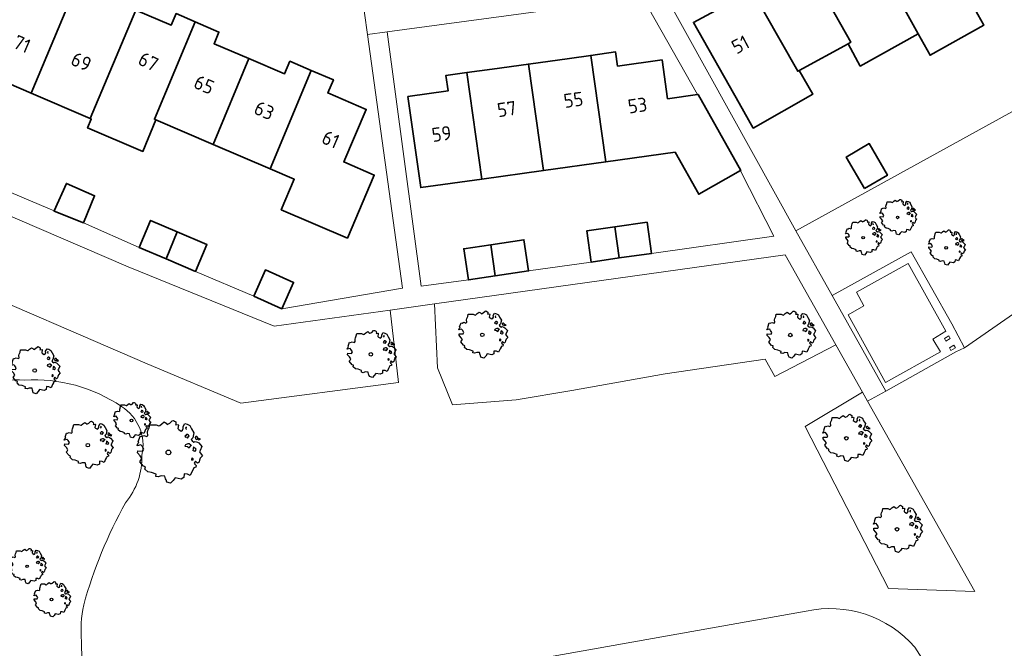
# Model space of a CAD drawing. Header units: metres. Extents: x 152391 to 157968, y 462336 to 467280.
# Tile 433 of 656: x 153785 to 153880, y 466392 to 466452. Entities that reach past the tile are written whole.
import ezdxf
from ezdxf.enums import TextEntityAlignment as Align

# ---------------------------------------------------------------- set-up
doc = ezdxf.new("R2010")
doc.units = ezdxf.units.M
doc.header["$LTSCALE"] = 0.75
doc.layers.get('0').update_dxf_attribs({"lineweight": 25})
for name, color, linetype, lineweight in [('B-GV-GR-BOOM-S', 252, 'Continuous', 25), ('B-WE-GR-BEPLANTING_CULTUUR_BOSPLANTSOEN-GV', 251, 'Continuous', 18), ('B-WE-GR-HOUTOPSTAND_LOOF-GV', 251, 'Continuous', 13), ('B-WE-OG-BEBOUWING-GV', 6, 'Continuous', 35), ('B-WE-OG-BEBOUWING-T18', 1, 'Continuous', 18), ('B-WE-OG-TERREIN_CULTUURSCHEIDING-GV', 251, 'Continuous', 18), ('B-WE-OG-TERREIN_ONBEGROEID-GV', 251, 'Continuous', 18), ('B-WE-OG-WATER_SLOOT-GV', 251, 'Continuous', 18), ('B-WE-VH-VERHARDING_TEGEL-GV', 251, 'Continuous', 18)]:
    doc.layers.add(name, color=color, linetype=linetype, lineweight=lineweight)
doc.styles.add('NLCS-ISO-M750-T18', font='NLCS-ISO.ttf', dxfattribs={"height": 1.35})

# ---------------------------------------------------------------- blocks, each defined once
blk = doc.blocks.new('SGR-BOOM_21_30')
at = {"linetype": 'Continuous'}
for p, q in [((-1.133, 1.088), (-1.109, 1.187)), ((-1.121, 0.924), (-1.133, 1.088)), ((-1.109, 1.187), (-1.051, 1.335)), ((-1.051, 1.335), (-1.016, 1.499)), ((-1.016, 1.499), (-0.668, 1.499)), ((-0.668, 1.499), (-0.516, 1.433)), ((-0.516, 1.433), (-0.47, 1.45)), ((-0.47, 1.45), (-0.365, 1.548)), ((-0.365, 1.548), (-0.226, 1.647)), ((-0.226, 1.647), (-0.133, 1.581)), ((-0.133, 1.581), (-0.063, 1.515)), ((-0.063, 1.515), (0.065, 1.581)), ((0.065, 1.581), (0.205, 1.712)), ((0.205, 1.712), (0.263, 1.729)), ((0.263, 1.729), (0.333, 1.696)), ((0.333, 1.696), (0.391, 1.647)), ((0.402, 1.532), (0.379, 1.499)), ((0.379, 1.499), (0.53, 1.515)), ((0.391, 1.647), (0.402, 1.532)), ((0.542, 1.483), (0.507, 1.285)), ((0.507, 1.285), (0.565, 1.236)), ((0.53, 1.515), (0.542, 1.483)), ((0.565, 1.236), (0.693, 1.154)), ((0.693, 1.154), (0.751, 1.203)), ((0.751, 1.203), (0.798, 1.285)), ((0.786, 1.4), (0.891, 1.565)), ((0.798, 1.285), (0.786, 1.4)), ((0.891, 1.565), (1.019, 1.532)), ((0.972, 1.368), (0.926, 1.335)), ((0.926, 1.335), (0.949, 1.253)), ((0.972, 0.973), (0.937, 0.908)), ((0.949, 1.253), (0.961, 1.236)), ((0.961, 1.269), (0.972, 1.368)), ((1.03, 0.973), (0.972, 0.973)), ((1.019, 1.532), (1.158, 1.45)), ((1.077, 0.94), (1.03, 0.973)), ((1.158, 1.45), (1.251, 1.269)), ((1.251, 1.269), (1.379, 1.055)), ((1.379, 1.055), (1.321, 0.793)), ((-1.703, 0.365), (-1.656, 0.48)), ((-1.493, 0.415), (-1.703, 0.365)), ((-1.679, -0.029), (-1.668, 0.086)), ((-1.668, 0.086), (-1.389, 0.07)), ((-1.656, 0.48), (-1.598, 0.53)), ((-1.633, 0.579), (-1.528, 0.875)), ((-1.598, 0.53), (-1.633, 0.579)), ((-1.528, 0.875), (-1.458, 0.858)), ((-1.423, 0.333), (-1.493, 0.415)), ((-1.458, 0.858), (-1.342, 0.908)), ((-1.33, 0.185), (-1.423, 0.333)), ((-1.389, 0.07), (-1.33, 0.185)), ((-1.342, 0.908), (-1.179, 0.858)), ((-1.179, 0.858), (-1.121, 0.924)), ((0.937, 0.908), (0.891, 0.875)), ((0.891, 0.875), (0.926, 0.825)), ((0.926, 0.415), (0.891, 0.333)), ((0.891, 0.333), (1.03, 0.316)), ((0.926, 0.825), (0.984, 0.842)), ((1.054, 0.464), (0.926, 0.415)), ((0.984, 0.842), (1.03, 0.776)), ((1.03, 0.776), (1.077, 0.842)), ((1.03, 0.316), (1.112, 0.251)), ((1.112, 0.464), (1.054, 0.464)), ((1.124, 0.875), (1.077, 0.94)), ((1.077, 0.842), (1.124, 0.875)), ((1.217, 0.398), (1.112, 0.464)), ((1.112, 0.251), (1.205, 0.365)), ((1.205, 0.365), (1.24, 0.415)), ((1.321, 0.793), (1.228, 0.694)), ((1.228, 0.694), (1.275, 0.628)), ((1.275, 0.628), (1.379, 0.563)), ((1.344, 0.185), (1.31, 0.103)), ((1.434, 0.049), (1.31, 0.103)), ((1.356, 0.3), (1.344, 0.234)), ((1.344, 0.234), (1.344, 0.185)), ((1.426, 0.234), (1.356, 0.3)), ((1.379, 0.563), (1.438, 0.595)), ((1.472, 0.201), (1.426, 0.234)), ((1.434, 0.049), (1.507, 0.136)), ((1.472, 0.858), (1.438, 0.809)), ((1.438, 0.809), (1.461, 0.743)), ((1.438, 0.595), (1.565, 0.563)), ((1.461, 0.743), (1.531, 0.694)), ((1.542, 0.858), (1.472, 0.858)), ((1.507, 0.136), (1.472, 0.201)), ((1.531, 0.727), (1.635, 0.678)), ((1.531, 0.694), (1.542, 0.727)), ((1.624, 0.76), (1.542, 0.858)), ((1.565, 0.563), (1.635, 0.513)), ((1.728, 0.71), (1.624, 0.76)), ((1.635, 0.678), (1.728, 0.71)), ((1.635, 0.513), (1.81, 0.316)), ((1.717, 0.103), (1.67, 0.037)), ((1.67, 0.037), (1.763, -0.094)), ((1.81, 0.316), (1.717, 0.103)), ((-1.54, -0.177), (-1.679, -0.029)), ((-1.551, -0.505), (-1.493, -0.423)), ((-1.354, -0.752), (-1.551, -0.505)), ((-1.435, -0.324), (-1.54, -0.177)), ((-1.493, -0.423), (-1.435, -0.324)), ((-1.249, -0.784), (-1.354, -0.752)), ((-1.272, -0.899), (-1.249, -0.784)), ((-1.109, -1.047), (-1.272, -0.899)), ((1.286, -0.292), (1.24, -0.357)), ((1.24, -0.357), (1.251, -0.423)), ((1.263, -0.423), (1.333, -0.407)), ((1.333, -0.341), (1.286, -0.292)), ((1.356, -0.883), (1.286, -1.014)), ((1.333, -0.407), (1.333, -0.341)), ((1.368, -0.834), (1.356, -0.883)), ((1.484, -0.801), (1.368, -0.834)), ((1.461, -0.472), (1.391, -0.587)), ((1.391, -0.587), (1.426, -0.637)), ((1.426, -0.637), (1.496, -0.702)), ((1.577, -0.587), (1.461, -0.472)), ((1.496, -0.702), (1.484, -0.801)), ((1.658, -0.522), (1.577, -0.587)), ((1.682, -0.423), (1.658, -0.522)), ((1.717, -0.308), (1.682, -0.423)), ((1.845, -0.177), (1.717, -0.308)), ((1.763, -0.094), (1.845, -0.177)), ((-0.912, -1.08), (-1.109, -1.047)), ((-0.668, -1.179), (-0.912, -1.08)), ((-0.679, -1.294), (-0.668, -1.179)), ((-0.551, -1.326), (-0.679, -1.294)), ((-0.4, -1.261), (-0.551, -1.326)), ((-0.191, -1.277), (-0.4, -1.261)), ((-0.156, -1.425), (-0.191, -1.277)), ((-0.133, -1.491), (-0.156, -1.425)), ((-0.098, -1.606), (-0.133, -1.491)), ((0.112, -1.671), (-0.098, -1.606)), ((0.251, -1.524), (0.112, -1.671)), ((0.356, -1.376), (0.251, -1.524)), ((0.682, -1.441), (0.356, -1.376)), ((0.833, -1.359), (0.682, -1.441)), ((0.844, -1.162), (0.833, -1.359)), ((1.03, -1.179), (0.844, -1.162)), ((1.182, -1.244), (1.03, -1.179)), ((1.286, -1.014), (1.182, -1.244))]:
    blk.add_line(p, q, dxfattribs=at)
blk.add_circle((0, 0), 0.126, dxfattribs=at)
blk = doc.blocks.new('SGR-BOOM_31_50')
at = {"linetype": 'Continuous'}
for p, q in [((-1.402, 1.78), (-1.355, 1.999)), ((-1.355, 1.999), (-0.89, 1.999)), ((-0.89, 1.999), (-0.688, 1.911)), ((-0.688, 1.911), (-0.626, 1.933)), ((-0.626, 1.933), (-0.487, 2.064)), ((-0.487, 2.064), (-0.301, 2.196)), ((-0.301, 2.196), (-0.177, 2.108)), ((-0.177, 2.108), (-0.084, 2.02)), ((-0.084, 2.02), (0.087, 2.108)), ((0.087, 2.108), (0.273, 2.283)), ((0.273, 2.283), (0.351, 2.305)), ((0.351, 2.305), (0.444, 2.261)), ((0.444, 2.261), (0.521, 2.196)), ((0.537, 2.042), (0.506, 1.999)), ((0.506, 1.999), (0.707, 2.02)), ((0.521, 2.196), (0.537, 2.042)), ((0.723, 1.977), (0.676, 1.714)), ((0.707, 2.02), (0.723, 1.977)), ((1.048, 1.867), (1.188, 2.086)), ((1.188, 2.086), (1.358, 2.042)), ((1.358, 2.042), (1.545, 1.933)), ((1.545, 1.933), (1.669, 1.692)), ((-2.177, 0.772), (-2.038, 1.166)), ((-2.038, 1.166), (-1.944, 1.144)), ((-1.944, 1.144), (-1.789, 1.21)), ((-1.789, 1.21), (-1.572, 1.144)), ((-1.572, 1.144), (-1.495, 1.232)), ((-1.51, 1.451), (-1.479, 1.582)), ((-1.495, 1.232), (-1.51, 1.451)), ((-1.479, 1.582), (-1.402, 1.78)), ((0.676, 1.714), (0.754, 1.648)), ((0.754, 1.648), (0.924, 1.539)), ((0.924, 1.539), (1.002, 1.604)), ((1.002, 1.604), (1.064, 1.714)), ((1.064, 1.714), (1.048, 1.867)), ((1.25, 1.21), (1.188, 1.166)), ((1.188, 1.166), (1.234, 1.101)), ((1.296, 1.823), (1.234, 1.78)), ((1.234, 1.78), (1.265, 1.67)), ((1.234, 1.101), (1.312, 1.122)), ((1.296, 1.298), (1.25, 1.21)), ((1.265, 1.67), (1.281, 1.648)), ((1.281, 1.692), (1.296, 1.823)), ((1.374, 1.298), (1.296, 1.298)), ((1.312, 1.122), (1.374, 1.035)), ((1.436, 1.254), (1.374, 1.298)), ((1.374, 1.035), (1.436, 1.122)), ((1.498, 1.166), (1.436, 1.254)), ((1.436, 1.122), (1.498, 1.166)), ((1.762, 1.057), (1.638, 0.925)), ((1.669, 1.692), (1.839, 1.407)), ((1.839, 1.407), (1.762, 1.057)), ((1.963, 1.144), (1.917, 1.079)), ((1.917, 1.079), (1.948, 0.991)), ((1.948, 0.991), (2.041, 0.925)), ((2.056, 1.144), (1.963, 1.144)), ((2.041, 0.969), (2.18, 0.903)), ((2.041, 0.925), (2.056, 0.969)), ((2.165, 1.013), (2.056, 1.144)), ((2.304, 0.947), (2.165, 1.013)), ((-2.27, 0.487), (-2.208, 0.641)), ((-1.991, 0.553), (-2.27, 0.487)), ((-2.239, -0.038), (-2.224, 0.115)), ((-2.224, 0.115), (-1.851, 0.093)), ((-2.208, 0.641), (-2.131, 0.706)), ((-2.131, 0.706), (-2.177, 0.772)), ((-1.898, 0.444), (-1.991, 0.553)), ((-1.774, 0.246), (-1.898, 0.444)), ((-1.851, 0.093), (-1.774, 0.246)), ((1.234, 0.553), (1.188, 0.444)), ((1.188, 0.444), (1.374, 0.422)), ((1.405, 0.619), (1.234, 0.553)), ((1.374, 0.422), (1.483, 0.334)), ((1.483, 0.619), (1.405, 0.619)), ((1.622, 0.531), (1.483, 0.619)), ((1.483, 0.334), (1.607, 0.487)), ((1.607, 0.487), (1.653, 0.553)), ((1.638, 0.925), (1.7, 0.838)), ((1.7, 0.838), (1.839, 0.75)), ((1.793, 0.246), (1.746, 0.137)), ((1.911, 0.065), (1.746, 0.137)), ((1.808, 0.4), (1.793, 0.312)), ((1.793, 0.312), (1.793, 0.246)), ((1.901, 0.312), (1.808, 0.4)), ((1.839, 0.75), (1.917, 0.794)), ((1.963, 0.268), (1.901, 0.312)), ((1.911, 0.065), (2.01, 0.181)), ((1.917, 0.794), (2.087, 0.75)), ((2.01, 0.181), (1.963, 0.268)), ((2.087, 0.75), (2.18, 0.684)), ((2.18, 0.903), (2.304, 0.947)), ((2.18, 0.684), (2.413, 0.422)), ((2.289, 0.137), (2.227, 0.049)), ((2.227, 0.049), (2.351, -0.126)), ((2.413, 0.422), (2.289, 0.137)), ((-2.053, -0.235), (-2.239, -0.038)), ((-2.069, -0.673), (-1.991, -0.564)), ((-1.805, -1.002), (-2.069, -0.673)), ((-1.913, -0.433), (-2.053, -0.235)), ((-1.991, -0.564), (-1.913, -0.433)), ((1.715, -0.389), (1.653, -0.476)), ((1.653, -0.476), (1.669, -0.564)), ((1.684, -0.564), (1.777, -0.542)), ((1.777, -0.454), (1.715, -0.389)), ((1.777, -0.542), (1.777, -0.454)), ((1.948, -0.63), (1.855, -0.783)), ((1.855, -0.783), (1.901, -0.849)), ((1.901, -0.849), (1.994, -0.936)), ((2.103, -0.783), (1.948, -0.63)), ((1.994, -0.936), (1.979, -1.068)), ((2.211, -0.695), (2.103, -0.783)), ((2.242, -0.564), (2.211, -0.695)), ((2.289, -0.411), (2.242, -0.564)), ((2.459, -0.235), (2.289, -0.411)), ((2.351, -0.126), (2.459, -0.235)), ((-1.665, -1.046), (-1.805, -1.002)), ((-1.696, -1.199), (-1.665, -1.046)), ((-1.479, -1.396), (-1.696, -1.199)), ((-1.216, -1.44), (-1.479, -1.396)), ((-0.89, -1.571), (-1.216, -1.44)), ((-0.906, -1.725), (-0.89, -1.571)), ((-0.735, -1.769), (-0.906, -1.725)), ((-0.533, -1.681), (-0.735, -1.769)), ((-0.254, -1.703), (-0.533, -1.681)), ((-0.208, -1.9), (-0.254, -1.703)), ((0.475, -1.834), (0.335, -2.031)), ((0.909, -1.922), (0.475, -1.834)), ((1.11, -1.812), (0.909, -1.922)), ((1.126, -1.55), (1.11, -1.812)), ((1.374, -1.571), (1.126, -1.55)), ((1.576, -1.659), (1.374, -1.571)), ((1.715, -1.352), (1.576, -1.659)), ((1.808, -1.177), (1.715, -1.352)), ((1.824, -1.112), (1.808, -1.177)), ((1.979, -1.068), (1.824, -1.112)), ((-0.177, -1.988), (-0.208, -1.9)), ((-0.13, -2.141), (-0.177, -1.988)), ((0.149, -2.229), (-0.13, -2.141)), ((0.335, -2.031), (0.149, -2.229))]:
    blk.add_line(p, q, dxfattribs=at)
blk.add_circle((0, 0), 0.169, dxfattribs=at)
blk = doc.blocks.new('SGR-BOOM_50_100')
at = {"linetype": 'Continuous'}
for p, q in [((-0.649, 2.752), (-0.401, 2.928)), ((-0.401, 2.928), (-0.236, 2.811)), ((0.116, 2.811), (0.364, 3.044)), ((0.364, 3.044), (0.467, 3.074)), ((0.467, 3.074), (0.591, 3.015)), ((0.591, 3.015), (0.695, 2.928)), ((0.695, 2.928), (0.715, 2.723)), ((-2.014, 1.935), (-1.972, 2.11)), ((-1.993, 1.643), (-2.014, 1.935)), ((-1.972, 2.11), (-1.869, 2.373)), ((-1.869, 2.373), (-1.807, 2.665)), ((-1.807, 2.665), (-1.187, 2.665)), ((-1.187, 2.665), (-0.918, 2.548)), ((-0.918, 2.548), (-0.835, 2.577)), ((-0.835, 2.577), (-0.649, 2.752)), ((-0.236, 2.811), (-0.112, 2.694)), ((-0.112, 2.694), (0.116, 2.811)), ((0.715, 2.723), (0.674, 2.665)), ((0.674, 2.665), (0.943, 2.694)), ((0.964, 2.636), (0.902, 2.285)), ((0.902, 2.285), (1.005, 2.198)), ((0.943, 2.694), (0.964, 2.636)), ((1.005, 2.198), (1.232, 2.052)), ((1.232, 2.052), (1.336, 2.139)), ((1.336, 2.139), (1.418, 2.285)), ((1.398, 2.49), (1.584, 2.782)), ((1.418, 2.285), (1.398, 2.49)), ((1.584, 2.782), (1.811, 2.723)), ((1.729, 2.431), (1.646, 2.373)), ((1.646, 2.373), (1.687, 2.227)), ((1.687, 2.227), (1.708, 2.198)), ((1.708, 2.256), (1.729, 2.431)), ((1.811, 2.723), (2.059, 2.577)), ((2.059, 2.577), (2.225, 2.256)), ((2.225, 2.256), (2.452, 1.876)), ((-2.903, 1.029), (-2.717, 1.555)), ((-2.841, 0.942), (-2.903, 1.029)), ((-2.717, 1.555), (-2.593, 1.526)), ((-2.593, 1.526), (-2.386, 1.613)), ((-2.386, 1.613), (-2.096, 1.526)), ((-2.096, 1.526), (-1.993, 1.643)), ((1.667, 1.613), (1.584, 1.555)), ((1.584, 1.555), (1.646, 1.467)), ((1.646, 1.467), (1.749, 1.497)), ((1.729, 1.73), (1.667, 1.613)), ((1.832, 1.73), (1.729, 1.73)), ((1.749, 1.497), (1.832, 1.38)), ((1.915, 1.672), (1.832, 1.73)), ((1.832, 1.38), (1.915, 1.497)), ((1.997, 1.555), (1.915, 1.672)), ((1.915, 1.497), (1.997, 1.555)), ((2.349, 1.409), (2.183, 1.234)), ((2.183, 1.234), (2.266, 1.117)), ((2.266, 1.117), (2.452, 1)), ((2.452, 1.876), (2.349, 1.409)), ((2.452, 1), (2.556, 1.059)), ((2.618, 1.526), (2.556, 1.438)), ((2.556, 1.438), (2.597, 1.321)), ((2.556, 1.059), (2.783, 1)), ((2.597, 1.321), (2.721, 1.234)), ((2.742, 1.526), (2.618, 1.526)), ((2.721, 1.292), (2.907, 1.205)), ((2.721, 1.234), (2.742, 1.292)), ((2.886, 1.351), (2.742, 1.526)), ((2.783, 1), (2.907, 0.913)), ((3.072, 1.263), (2.886, 1.351)), ((2.907, 1.205), (3.072, 1.263)), ((-3.027, 0.65), (-2.944, 0.854)), ((-2.655, 0.737), (-3.027, 0.65)), ((-2.985, -0.051), (-2.965, 0.153)), ((-2.965, 0.153), (-2.469, 0.124)), ((-2.944, 0.854), (-2.841, 0.942)), ((-2.531, 0.591), (-2.655, 0.737)), ((-2.365, 0.329), (-2.531, 0.591)), ((-2.469, 0.124), (-2.365, 0.329)), ((1.646, 0.737), (1.584, 0.591)), ((1.584, 0.591), (1.832, 0.562)), ((1.873, 0.825), (1.646, 0.737)), ((1.832, 0.562), (1.977, 0.445)), ((1.977, 0.825), (1.873, 0.825)), ((2.163, 0.708), (1.977, 0.825)), ((1.977, 0.445), (2.142, 0.65)), ((2.142, 0.65), (2.204, 0.737)), ((2.39, 0.329), (2.328, 0.183)), ((2.549, 0.087), (2.328, 0.183)), ((2.411, 0.533), (2.39, 0.416)), ((2.39, 0.416), (2.39, 0.329)), ((2.535, 0.416), (2.411, 0.533)), ((2.618, 0.358), (2.535, 0.416)), ((2.549, 0.087), (2.68, 0.241)), ((2.68, 0.241), (2.618, 0.358)), ((2.907, 0.913), (3.217, 0.562)), ((3.052, 0.183), (2.969, 0.066)), ((2.969, 0.066), (3.135, -0.168)), ((3.217, 0.562), (3.052, 0.183)), ((-2.737, -0.314), (-2.985, -0.051)), ((-2.758, -0.898), (-2.655, -0.752)), ((-2.407, -1.336), (-2.758, -0.898)), ((-2.551, -0.577), (-2.737, -0.314)), ((-2.655, -0.752), (-2.551, -0.577)), ((2.287, -0.518), (2.204, -0.635)), ((2.204, -0.635), (2.225, -0.752)), ((2.245, -0.752), (2.37, -0.723)), ((2.37, -0.606), (2.287, -0.518)), ((2.37, -0.723), (2.37, -0.606)), ((2.597, -0.84), (2.473, -1.044)), ((2.804, -1.044), (2.597, -0.84)), ((2.948, -0.927), (2.804, -1.044)), ((2.99, -0.752), (2.948, -0.927)), ((3.052, -0.548), (2.99, -0.752)), ((3.279, -0.314), (3.052, -0.548)), ((3.135, -0.168), (3.279, -0.314)), ((-2.22, -1.394), (-2.407, -1.336)), ((-2.262, -1.599), (-2.22, -1.394)), ((-1.972, -1.862), (-2.262, -1.599)), ((-1.621, -1.92), (-1.972, -1.862)), ((2.287, -1.803), (2.101, -2.212)), ((2.411, -1.57), (2.287, -1.803)), ((2.432, -1.482), (2.411, -1.57)), ((2.638, -1.424), (2.432, -1.482)), ((2.473, -1.044), (2.535, -1.132)), ((2.535, -1.132), (2.659, -1.248)), ((2.659, -1.248), (2.638, -1.424)), ((-1.187, -2.095), (-1.621, -1.92)), ((-1.207, -2.3), (-1.187, -2.095)), ((-0.98, -2.358), (-1.207, -2.3)), ((-0.711, -2.241), (-0.98, -2.358)), ((-0.339, -2.271), (-0.711, -2.241)), ((-0.277, -2.533), (-0.339, -2.271)), ((-0.236, -2.65), (-0.277, -2.533)), ((-0.174, -2.855), (-0.236, -2.65)), ((0.447, -2.709), (0.199, -2.971)), ((0.633, -2.446), (0.447, -2.709)), ((1.212, -2.563), (0.633, -2.446)), ((1.48, -2.417), (1.212, -2.563)), ((1.501, -2.066), (1.48, -2.417)), ((1.832, -2.095), (1.501, -2.066)), ((2.101, -2.212), (1.832, -2.095)), ((0.199, -2.971), (-0.174, -2.855))]:
    blk.add_line(p, q, dxfattribs=at)
blk.add_circle((0, 0), 0.225, dxfattribs=at)

msp = doc.modelspace()

# ---------------------------------------------------------------- linework, layer by layer
at = {"layer": 'B-WE-GR-BEPLANTING_CULTUUR_BOSPLANTSOEN-GV'}
for points in [[(153927.269, 466438.473), (153936.329, 466471.757), (153936.499, 466472.379), (153930.233, 466473.717), (153930.128, 466473.066), (153929.449, 466468.849), (153928.022, 466459.985), (153929.543, 466459.744), (153928.187, 466451.32), (153926.666, 466451.56), (153925.235, 466442.674), (153889.314, 466448.329), (153859.683, 466432.001)], [(153859.683, 466432.001), (153863.176, 466425.778), (153870.79, 466430), (153874.68, 466423.05), (153875.91, 466420.75), (153882.507, 466425.333), (153883.539, 466425.927), (153884.157, 466438.055), (153887.045, 466439.718), (153931.017, 466435.084), (153931.215, 466435.068)], [(153791.725, 466372.392), (153791.094, 466383.065), (153791.057, 466385.214), (153790.932, 466392.527)]]:
    msp.add_lwpolyline(points, dxfattribs=at)
for points in [[(153777.026, 466427.949), (153778.06, 466427.502), (153797.237, 466419.214), (153806.248, 466415.427), (153821.422, 466417.431), (153820.647, 466424.39), (153809.463, 466422.831), (153795.405, 466428.557), (153776.41, 466436.732)], [(153856.736, 466419.652), (153857.661, 466418.008), (153863.527, 466421.042), (153858.65, 466429.689), (153824.896, 466424.982), (153825.181, 466418.832), (153826.635, 466415.272), (153832.747, 466415.766), (153838.132, 466416.646), (153847.101, 466418.242)]]:
    msp.add_lwpolyline(points, close=True, dxfattribs=at)
for points in [[(153785.48, 466417.652, 0.332554), (153779.015, 466413.884)], [(153794.781, 466415.123, 0.164826), (153785.48, 466417.652)], [(153796.75, 466410.438, 0.316159), (153794.781, 466415.123)], [(153795.168, 466405.861, 0.180434), (153796.75, 466410.438)], [(153791.141, 466396.046, -0.058202), (153795.168, 466405.861)], [(153790.932, 466392.527, -0.07416), (153791.141, 466396.046)]]:
    msp.add_lwpolyline(points, format="xyb", dxfattribs=at)
at = {"layer": 'B-WE-GR-HOUTOPSTAND_LOOF-GV'}
msp.add_lwpolyline([(153866.588, 466415.617), (153866.096, 466416.489), (153860.584, 466413.198), (153868.588, 466397.612), (153876.906, 466397.323)], close=True, dxfattribs=at)
at = {"layer": 'B-WE-OG-BEBOUWING-GV'}
for points in [[(153865.02, 466462.514), (153871.437, 466450.955), (153872.589, 466448.89), (153877.779, 466451.784), (153876.627, 466453.849), (153872.348, 466461.609), (153869.021, 466459.78), (153868.308, 466461.059), (153868.648, 466461.925), (153867.541, 466463.924)], [(153871.437, 466450.955), (153865.02, 466462.514), (153862.401, 466461.048), (153863.421, 466459.047), (153864.357, 466458.882), (153865.083, 466457.49), (153861.936, 466455.796), (153861.822, 466455.735), (153864.961, 466450.135), (153864.718, 466450.003), (153865.876, 466447.854)], [(153784.697, 466457.908), (153783.119, 466454.261), (153779.861, 466455.519), (153778.547, 466452.388), (153781.756, 466451.042), (153780.328, 466447.707), (153786.1, 466445.229), (153792.786, 466461.243), (153790.108, 466462.366), (153787.708, 466456.645)], [(153796.17, 466453.224), (153793.121, 466454.533), (153795.464, 466460.12), (153792.786, 466461.243), (153786.1, 466445.229), (153791.757, 466442.801)], [(153864.718, 466450.003), (153864.961, 466450.135), (153861.822, 466455.735), (153861.936, 466455.796), (153860.777, 466458.045), (153857.172, 466456.121), (153856.535, 466457.351), (153856.825, 466458.254), (153855.756, 466460.241), (153853.311, 466458.865), (153859.855, 466447.347), (153860.011, 466447.432)], [(153859.855, 466447.347), (153853.311, 466458.865), (153850.579, 466457.327), (153851.646, 466455.464), (153852.508, 466455.273), (153853.234, 466453.856), (153849.815, 466452.047), (153854.226, 466444.272), (153855.579, 466441.887), (153861.311, 466445.139), (153860.011, 466447.432)], [(153798.069, 466442.676), (153797.942, 466442.73), (153801.868, 466452.106), (153800.035, 466452.891), (153799.555, 466451.772), (153796.17, 466453.224), (153791.757, 466442.801), (153791.871, 466442.752), (153791.514, 466441.907), (153796.846, 466439.649)], [(153801.868, 466452.106), (153797.942, 466442.73), (153798.069, 466442.676), (153803.612, 466440.303), (153807.02, 466448.571), (153803.681, 466450.003), (153804.161, 466451.124)], [(153850.207, 466445.111), (153847.33, 466444.707), (153846.807, 466448.441), (153842.52, 466447.841), (153842.329, 466449.204), (153839.944, 466448.874), (153841.382, 466438.656), (153848.047, 466439.586), (153850.34, 466435.529), (153854.346, 466437.793), (153854.392, 466437.819), (153850.267, 466445.119)], [(153809.084, 466437.96), (153813.04, 466447.438), (153810.983, 466448.319), (153810.459, 466447.097), (153807.02, 466448.571), (153803.612, 466440.303)], [(153841.382, 466438.656), (153839.944, 466448.874), (153837.893, 466448.59), (153833.934, 466448.043), (153835.407, 466437.822)], [(153813.04, 466447.438), (153809.084, 466437.96), (153811.4, 466436.968), (153810.147, 466434.041), (153816.516, 466431.314), (153819.11, 466437.371), (153816.162, 466438.634), (153818.326, 466443.687), (153814.631, 466445.27), (153815.169, 466446.527)], [(153835.407, 466437.822), (153833.934, 466448.043), (153830.436, 466447.559), (153828.02, 466447.225), (153829.45, 466436.99)], [(153828.02, 466447.225), (153826.007, 466446.946), (153826.214, 466445.462), (153822.35, 466444.922), (153823.572, 466436.17), (153829.45, 466436.99)], [(153866.276, 466436.076), (153868.497, 466437.358), (153866.747, 466440.389), (153864.526, 466439.106)], [(153788.295, 466433.921), (153788.29, 466433.91), (153791.128, 466432.781), (153792.194, 466435.375), (153789.481, 466436.566)], [(153799.08, 466429.303), (153800.151, 466431.902), (153797.571, 466433.002), (153796.468, 466430.417)], [(153842.686, 466429.396), (153842.264, 466432.394), (153839.557, 466432.004), (153839.989, 466429.008)], [(153842.264, 466432.394), (153842.686, 466429.396), (153845.788, 466429.843), (153845.356, 466432.84)], [(153800.151, 466431.902), (153799.08, 466429.303), (153801.903, 466428.099), (153803.006, 466430.684)], [(153830.752, 466427.675), (153830.333, 466430.676), (153827.718, 466430.282), (153828.17, 466427.286)], [(153830.333, 466430.676), (153830.752, 466427.675), (153833.955, 466428.158), (153833.503, 466431.154)], [(153807.5, 466425.722), (153810.217, 466424.513), (153811.344, 466427.047), (153808.627, 466428.256)]]:
    msp.add_lwpolyline(points, close=True, dxfattribs=at)
at = {"layer": 'B-WE-OG-TERREIN_CULTUURSCHEIDING-GV'}
for points in [[(153880.437, 466384.728), (153882.507, 466425.333), (153875.91, 466420.75), (153875.08, 466420.36), (153868.332, 466416.591), (153866.588, 466415.617), (153876.906, 466397.323), (153868.588, 466397.612), (153860.584, 466413.198), (153866.096, 466416.489), (153863.527, 466421.042), (153857.661, 466418.008), (153856.736, 466419.652), (153847.101, 466418.242), (153838.132, 466416.646), (153832.747, 466415.766), (153826.635, 466415.272), (153825.181, 466418.832), (153824.896, 466424.982), (153820.647, 466424.39), (153821.422, 466417.431), (153806.248, 466415.427), (153797.237, 466419.214), (153778.06, 466427.502)], [(153790.932, 466392.527), (153791.057, 466385.214), (153796.778, 466381.717), (153797.053, 466382.198), (153797.363, 466382.658), (153797.705, 466383.094), (153803.106, 466384.887), (153833.426, 466390.599), (153860.676, 466395.442)], [(153871.121, 466391.966), (153876.648, 466383.295)]]:
    msp.add_lwpolyline(points, dxfattribs=at)
for points in [[(153779.015, 466413.884, -0.332554), (153785.48, 466417.652)], [(153785.48, 466417.652, -0.164826), (153794.781, 466415.123)], [(153794.781, 466415.123, -0.316159), (153796.75, 466410.438)], [(153796.75, 466410.438, -0.180434), (153795.168, 466405.861)], [(153795.168, 466405.861, 0.058202), (153791.141, 466396.046)], [(153791.141, 466396.046, 0.07416), (153790.932, 466392.527)], [(153860.676, 466395.442, -0.274597), (153871.121, 466391.966)]]:
    msp.add_lwpolyline(points, format="xyb", dxfattribs=at)
at = {"layer": 'B-WE-OG-TERREIN_ONBEGROEID-GV'}
msp.add_lwpolyline([(153866.23, 466424.8), (153864.7, 466423.93), (153868.32, 466417.41), (153873.61, 466420.36), (153872.85, 466421.59), (153874.11, 466422.37), (153870.47, 466428.87), (153865.51, 466426.12)], close=True, dxfattribs=at)
at = {"layer": 'B-WE-OG-WATER_SLOOT-GV'}
for points in [[(153901.777, 466404.402), (153894.291, 466398.416), (153884.128, 466388.374), (153880.437, 466384.728), (153878.957, 466383.265), (153878.866, 466383.218), (153878.818, 466383.193), (153876.648, 466383.295), (153871.121, 466391.966)], [(153860.676, 466395.442), (153833.426, 466390.599), (153803.106, 466384.887), (153797.705, 466383.094), (153797.363, 466382.658), (153797.053, 466382.198), (153796.778, 466381.717), (153802.294, 466378.345), (153815.567, 466380.66), (153816.612, 466381.844), (153817.811, 466383.863), (153820.65, 466385.252), (153822.417, 466385.63)]]:
    msp.add_lwpolyline(points, dxfattribs=at)
msp.add_lwpolyline([(153871.121, 466391.966, 0.274597), (153860.676, 466395.442)], format="xyb", dxfattribs=at)
at = {"layer": 'B-WE-VH-VERHARDING_TEGEL-GV'}
for points in [[(153817.594, 466457.071), (153818.453, 466450.878), (153820.34, 466451.141), (153844.918, 466454.461), (153846.965, 466454.915), (153845.905, 466460.801)], [(153776.41, 466436.732), (153795.405, 466428.557), (153809.463, 466422.831), (153820.647, 466424.39), (153824.896, 466424.982), (153858.65, 466429.689), (153863.527, 466421.042), (153866.096, 466416.489), (153866.588, 466415.617), (153868.332, 466416.591), (153863.176, 466425.778), (153859.683, 466432.001), (153846.965, 466454.915)], [(153844.918, 466454.461), (153850.207, 466445.111), (153850.267, 466445.119), (153854.392, 466437.819), (153854.346, 466437.793), (153854.461, 466437.59), (153857.559, 466431.489), (153845.788, 466429.843), (153842.686, 466429.396), (153839.989, 466429.008), (153833.955, 466428.158), (153830.752, 466427.675), (153828.17, 466427.286), (153823.615, 466426.689), (153820.34, 466451.141), (153818.453, 466450.878), (153821.835, 466426.508), (153810.217, 466424.513), (153807.5, 466425.722), (153801.903, 466428.099), (153799.08, 466429.303), (153796.468, 466430.417), (153791.128, 466432.781), (153788.29, 466433.91), (153788.295, 466433.921), (153787.673, 466434.171), (153776.37, 466438.967)]]:
    msp.add_lwpolyline(points, dxfattribs=at)
for points in [[(153863.176, 466425.778), (153868.332, 466416.591), (153875.08, 466420.36), (153875.91, 466420.75), (153874.68, 466423.05), (153870.79, 466430)], [(153866.23, 466424.8), (153865.51, 466426.12), (153870.47, 466428.87), (153874.11, 466422.37), (153872.85, 466421.59), (153873.61, 466420.36), (153868.32, 466417.41), (153864.7, 466423.93)], [(153874.39, 466421.91), (153874.54, 466421.65), (153874.12, 466421.4), (153873.97, 466421.66)], [(153874.39, 466421.91), (153873.97, 466421.66), (153874.12, 466421.4), (153874.54, 466421.65)], [(153874.6, 466420.51), (153874.45, 466420.77), (153874.89, 466421.02), (153875.04, 466420.76)], [(153874.6, 466420.51), (153875.04, 466420.76), (153874.89, 466421.02), (153874.45, 466420.77)]]:
    msp.add_lwpolyline(points, close=True, dxfattribs=at)

# ---------------------------------------------------------------- block references
at = {"layer": 'B-GV-GR-BOOM-S', "transparency": 33554559}
for name, p in [('SGR-BOOM_21_30', (153869.474, 466433.298)), ('SGR-BOOM_21_30', (153866.161, 466431.349)), ('SGR-BOOM_21_30', (153874.151, 466430.375)), ('SGR-BOOM_31_50', (153829.5, 466422)), ('SGR-BOOM_31_50', (153859.148, 466421.985)), ('SGR-BOOM_31_50', (153818.771, 466420.134)), ('SGR-BOOM_31_50', (153786.422, 466418.575)), ('SGR-BOOM_21_30', (153795.744, 466413.773)), ('SGR-BOOM_31_50', (153864.532, 466412.059)), ('SGR-BOOM_31_50', (153791.538, 466411.396)), ('SGR-BOOM_50_100', (153799.3, 466410.7)), ('SGR-BOOM_31_50', (153869.411, 466403.31)), ('SGR-BOOM_21_30', (153785.687, 466399.747)), ('SGR-BOOM_21_30', (153788.049, 466396.551))]:
    msp.add_blockref(name, p, dxfattribs=at)

# ---------------------------------------------------------------- texts
at = {"layer": 'B-WE-OG-BEBOUWING-T18', "style": 'NLCS-ISO-M750-T18'}
for s, rotation, p in [('71', 336.8, (153785.207, 466449.966)), ('51', 27.9, (153854.344, 466449.918)), ('69', 337, (153790.908, 466448.272)), ('67', 334.5, (153797.366, 466448.279)), ('65', 336.8, (153802.732, 466446.058)), ('55', 7.9, (153838.272, 466444.604)), ('63', 336.8, (153808.515, 466443.578)), ('57', 7.9, (153831.858, 466443.718)), ('53', 8, (153844.438, 466444.071)), ('61', 336.8, (153814.915, 466440.797)), ('59', 7.9, (153825.58, 466441.335))]:
    msp.add_text(s, height=1.35, rotation=rotation, dxfattribs=at).set_placement(p, align=Align.MIDDLE)

doc.saveas('drawing.dxf')
